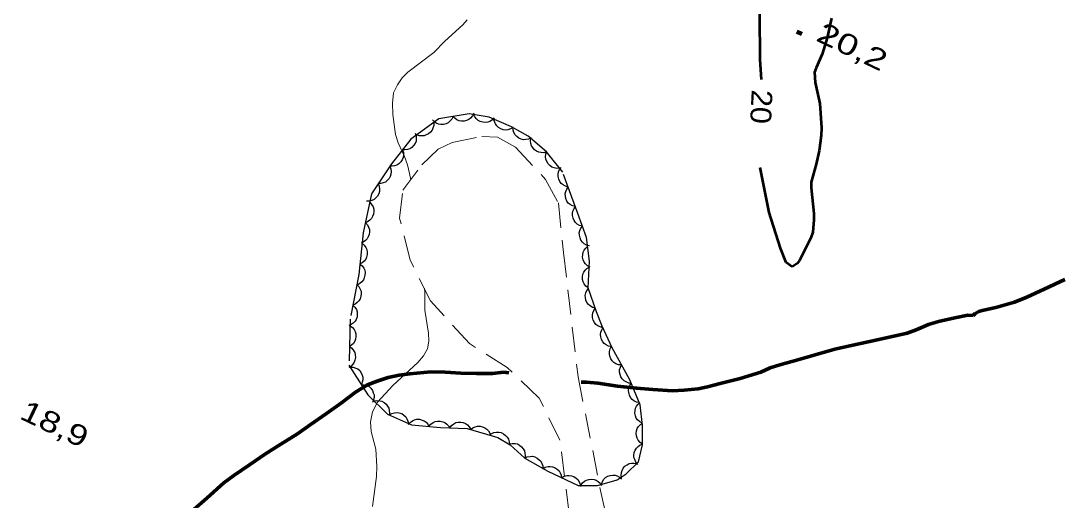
# Model space of a CAD drawing. Extents: x 355726 to 357533, y 5103782 to 5105258.
# Drawn here: x 356417.1 to 356492.1, y 5104840.6 to 5104875.1 of the extents above; entities that cross this region are included whole.
import ezdxf
from ezdxf.enums import TextEntityAlignment as Align

# ---------------------------------------------------------------- set-up
doc = ezdxf.new("R2010")
doc.units = 0
doc.header["$LTSCALE"] = 0.6
for name, pattern in [('DOT_DASHED', [7.7, 5, -1.2, 0.3, -1.2]), ('LONG_DASHED', [7.5, 6, -1.5]), ('MEDIUM_DASHED', [4.5, 3, -1.5])]:
    doc.linetypes.add(name, pattern=pattern)
for name, color, linetype, lineweight in [('1', 7, 'LONG_DASHED', 53), ('19', 7, 'Continuous', 13), ('2', 7, 'LONG_DASHED', 13), ('22', 7, 'Continuous', 13), ('3', 7, 'Continuous', 140), ('44', 7, 'Continuous', 25)]:
    doc.layers.add(name, color=color, linetype=linetype, lineweight=lineweight)

msp = doc.modelspace()

# ---------------------------------------------------------------- linework, layer by layer
at = {"layer": '1'}
for points in [[(356470.39, 5104870.88), (356470.3, 5104872.32), (356470.28, 5104875.59)], [(356475.42, 5104875.3), (356475.12, 5104873.88), (356474.77, 5104872.7), (356474.32, 5104871.74), (356474.22, 5104871.41), (356474.25, 5104870.67), (356474.58, 5104869.16), (356474.7, 5104867.41), (356474.68, 5104866.87), (356474.54, 5104865.76), (356474.33, 5104864.79), (356473.98, 5104863.51), (356473.96, 5104863.09), (356474.17, 5104861.26), (356474.17, 5104860.8), (356474.08, 5104859.91), (356473.94, 5104859.5), (356473.12, 5104857.88), (356472.96, 5104857.66), (356472.61, 5104857.41), (356472.18, 5104857.72), (356471.76, 5104858.75), (356470.96, 5104861.32), (356470.3, 5104864.55)]]:
    msp.add_lwpolyline(points, dxfattribs=at)
at = {"layer": '19', "linetype": 'MEDIUM_DASHED'}
msp.add_lwpolyline([(356456.58, 5104839.65), (356455.91, 5104844.95), (356454.42, 5104847.97), (356452.11, 5104850.17), (356449.41, 5104851.9), (356446.59, 5104854.97), (356445.15, 5104857.9), (356444.38, 5104860.91), (356444.62, 5104862.93), (356445.98, 5104864.76), (356447.16, 5104865.87), (356448.15, 5104866.36), (356450.29, 5104866.8), (356451.41, 5104866.74), (356452.72, 5104866.03), (356454.88, 5104863.7), (356455.8, 5104862.01), (356456.16, 5104858.45), (356457.21, 5104849.5), (356458.96, 5104840.68), (356461.09, 5104831.46)], dxfattribs=at)
at = {"layer": '2'}
for points in [[(356445.18, 5104863.68), (356445.1, 5104864.12), (356444.94, 5104864.76), (356444.73, 5104865.34), (356444.27, 5104866.34), (356444.09, 5104866.94), (356443.9, 5104868.38), (356443.86, 5104869.18), (356443.93, 5104869.92), (356444.22, 5104870.51), (356444.56, 5104871.01), (356444.97, 5104871.41), (356446.83, 5104872.84), (356447.62, 5104873.65), (356448.92, 5104874.83), (356449.24, 5104875.18)], [(356442.44, 5104840.19), (356442.72, 5104842.34), (356442.75, 5104843.05), (356442.67, 5104844.3), (356442.34, 5104845.58), (356442.29, 5104846.28), (356442.42, 5104846.99), (356442.79, 5104847.68), (356443.9, 5104848.88), (356445.68, 5104850.53), (356446.1, 5104851.01), (356446.39, 5104851.51), (356446.47, 5104852.07), (356446.46, 5104852.65), (356446.19, 5104854.3), (356446.2, 5104855.59), (356446.16, 5104855.85)]]:
    msp.add_lwpolyline(points, dxfattribs=at)
at = {"layer": '22', "linetype": 'LONG_DASHED', "lineweight": 70}
for points in [[(356457.43, 5104849.13), (356457.82, 5104849.13), (356458.62, 5104849.04), (356460.04, 5104848.84), (356461.41, 5104848.68), (356462.59, 5104848.59), (356464, 5104848.5), (356464.83, 5104848.54), (356465.85, 5104848.63), (356466.52, 5104848.78), (356467.42, 5104849.03), (356468.86, 5104849.38), (356470.34, 5104849.84), (356471.03, 5104850.15), (356471.71, 5104850.37), (356473, 5104850.73), (356474.25, 5104851.09), (356475.66, 5104851.49), (356476.74, 5104851.73), (356478.07, 5104852.03), (356479.47, 5104852.34), (356480.86, 5104852.65), (356481.52, 5104852.88), (356482.41, 5104853.26), (356483.12, 5104853.48), (356484.3, 5104853.76), (356485.24, 5104853.93), (356485.62, 5104853.91), (356485.77, 5104854.05), (356486.03, 5104854.21), (356486.26, 5104854.28), (356487.25, 5104854.49), (356488.59, 5104854.88), (356489.48, 5104855.24), (356490.71, 5104855.8), (356492.2, 5104856.51)], [(356429.58, 5104839.96), (356430.51, 5104840.78), (356431.75, 5104841.88), (356432.47, 5104842.42), (356433.59, 5104843.17), (356434.75, 5104843.97), (356435.85, 5104844.66), (356437.05, 5104845.41), (356437.95, 5104846.05), (356439.12, 5104846.87), (356440.2, 5104847.63), (356441.21, 5104848.4), (356442.08, 5104848.92), (356442.76, 5104849.2), (356443.56, 5104849.45), (356444.35, 5104849.63), (356445.12, 5104849.72), (356446.62, 5104849.86), (356447.65, 5104849.84), (356448.77, 5104849.76), (356449.91, 5104849.74), (356451.07, 5104849.75), (356451.84, 5104849.83), (356452.24, 5104849.8)]]:
    msp.add_lwpolyline(points, dxfattribs=at)
at = {"layer": '3'}
msp.add_line((356472.94, 5104874.35), (356473.3, 5104874.18), dxfattribs=at)
at = {"layer": '44', "linetype": 'DOT_DASHED'}
msp.add_lwpolyline([(356457.93, 5104855.9), (356458.03, 5104857.82), (356457.81, 5104859.53), (356457.2, 5104861.25), (356456.11, 5104864.23), (356454.95, 5104865.68), (356453.62, 5104866.82), (356452.42, 5104867.49), (356450.83, 5104868.19), (356449.37, 5104868.41), (356447.19, 5104868.06), (356445.19, 5104866.61), (356443.79, 5104864.83), (356442.36, 5104862.67), (356441.76, 5104859.85), (356441.45, 5104856.86), (356440.83, 5104853.66), (356440.74, 5104850.35), (356442.1, 5104848.2), (356443.5, 5104846.83), (356445.23, 5104846.05), (356447.31, 5104845.87), (356449.24, 5104845.78), (356451.44, 5104845.13), (356452.34, 5104844.62), (356453.38, 5104843.65), (356455.03, 5104842.72), (356457.22, 5104841.69), (356458.61, 5104841.7), (356460.02, 5104842.09), (356460.66, 5104842.52), (356461.55, 5104843.4), (356461.84, 5104844.62), (356461.84, 5104846.01), (356461.68, 5104847.48), (356460.92, 5104849.29), (356459.65, 5104851.58), (356458.95, 5104853.16), (356458.54, 5104854.18)], close=True, dxfattribs=at)
at = {"layer": '44'}
for points in [[(356449.71, 5104868.46), (356449.62, 5104868.27), (356449.48, 5104868.12), (356449.36, 5104868.02), (356449.2, 5104867.94), (356449.02, 5104867.9), (356448.83, 5104867.9), (356448.66, 5104867.92), (356448.5, 5104867.99), (356448.35, 5104868.1), (356448.23, 5104868.23)], [(356451.19, 5104868.14), (356451.05, 5104867.98), (356450.87, 5104867.88), (356450.72, 5104867.81), (356450.55, 5104867.8), (356450.36, 5104867.81), (356450.18, 5104867.87), (356450.03, 5104867.93), (356449.9, 5104868.05), (356449.79, 5104868.2), (356449.71, 5104868.36)], [(356446.83, 5104867.8), (356446.83, 5104867.59), (356446.78, 5104867.39), (356446.72, 5104867.24), (356446.6, 5104867.1), (356446.46, 5104866.98), (356446.29, 5104866.9), (356446.14, 5104866.84), (356445.96, 5104866.83), (356445.78, 5104866.85), (356445.61, 5104866.92)], [(356448.23, 5104868.23), (356448.14, 5104868.04), (356448, 5104867.89), (356447.88, 5104867.78), (356447.72, 5104867.71), (356447.54, 5104867.66), (356447.35, 5104867.66), (356447.18, 5104867.68), (356447.02, 5104867.75), (356446.87, 5104867.86), (356446.75, 5104867.99)], [(356452.54, 5104867.44), (356452.36, 5104867.33), (356452.16, 5104867.27), (356452, 5104867.25), (356451.83, 5104867.28), (356451.65, 5104867.34), (356451.49, 5104867.44), (356451.37, 5104867.55), (356451.27, 5104867.7), (356451.2, 5104867.87), (356451.16, 5104868.04)], [(356445.51, 5104867.02), (356445.57, 5104866.82), (356445.58, 5104866.62), (356445.56, 5104866.45), (356445.49, 5104866.29), (356445.39, 5104866.14), (356445.25, 5104866.01), (356445.11, 5104865.91), (356444.95, 5104865.86), (356444.76, 5104865.83), (356444.58, 5104865.84)], [(356453.84, 5104866.7), (356453.65, 5104866.6), (356453.45, 5104866.57), (356453.29, 5104866.56), (356453.12, 5104866.6), (356452.95, 5104866.68), (356452.8, 5104866.8), (356452.69, 5104866.92), (356452.6, 5104867.07), (356452.55, 5104867.25), (356452.53, 5104867.43)], [(356454.95, 5104865.68), (356454.75, 5104865.62), (356454.55, 5104865.63), (356454.38, 5104865.66), (356454.23, 5104865.73), (356454.08, 5104865.84), (356453.95, 5104865.99), (356453.86, 5104866.12), (356453.81, 5104866.29), (356453.79, 5104866.48), (356453.81, 5104866.66)], [(356444.58, 5104865.84), (356444.65, 5104865.64), (356444.65, 5104865.44), (356444.63, 5104865.27), (356444.56, 5104865.11), (356444.46, 5104864.96), (356444.32, 5104864.83), (356444.19, 5104864.73), (356444.02, 5104864.68), (356443.84, 5104864.65), (356443.66, 5104864.66)], [(356455.89, 5104864.51), (356455.68, 5104864.49), (356455.48, 5104864.53), (356455.33, 5104864.59), (356455.18, 5104864.7), (356455.06, 5104864.83), (356454.96, 5104865), (356454.9, 5104865.15), (356454.88, 5104865.32), (356454.9, 5104865.51), (356454.95, 5104865.68)], [(356443.67, 5104864.65), (356443.75, 5104864.46), (356443.77, 5104864.25), (356443.76, 5104864.09), (356443.71, 5104863.92), (356443.62, 5104863.76), (356443.49, 5104863.62), (356443.37, 5104863.51), (356443.2, 5104863.45), (356443.02, 5104863.4), (356442.84, 5104863.4)], [(356456.5, 5104863.15), (356456.3, 5104863.21), (356456.13, 5104863.31), (356456, 5104863.41), (356455.9, 5104863.56), (356455.82, 5104863.72), (356455.78, 5104863.91), (356455.77, 5104864.08), (356455.81, 5104864.25), (356455.88, 5104864.42), (356455.99, 5104864.56)], [(356442.84, 5104863.4), (356442.92, 5104863.21), (356442.94, 5104863), (356442.94, 5104862.84), (356442.88, 5104862.67), (356442.79, 5104862.51), (356442.66, 5104862.37), (356442.54, 5104862.26), (356442.38, 5104862.19), (356442.19, 5104862.15), (356442.01, 5104862.15)], [(356457.02, 5104861.75), (356456.82, 5104861.8), (356456.64, 5104861.9), (356456.51, 5104862), (356456.41, 5104862.15), (356456.33, 5104862.32), (356456.3, 5104862.5), (356456.29, 5104862.67), (356456.33, 5104862.84), (356456.4, 5104863.01), (356456.5, 5104863.15)], [(356442.23, 5104862.06), (356442.37, 5104861.91), (356442.47, 5104861.73), (356442.52, 5104861.57), (356442.53, 5104861.4), (356442.51, 5104861.21), (356442.44, 5104861.03), (356442.36, 5104860.89), (356442.24, 5104860.77), (356442.08, 5104860.66), (356441.92, 5104860.59)], [(356457.52, 5104860.33), (356457.32, 5104860.39), (356457.15, 5104860.49), (356457.02, 5104860.6), (356456.92, 5104860.74), (356456.85, 5104860.91), (356456.81, 5104861.1), (356456.8, 5104861.26), (356456.84, 5104861.43), (356456.92, 5104861.6), (356457.02, 5104861.75)], [(356441.92, 5104860.59), (356442.06, 5104860.44), (356442.15, 5104860.26), (356442.21, 5104860.1), (356442.22, 5104859.93), (356442.2, 5104859.74), (356442.13, 5104859.57), (356442.05, 5104859.42), (356441.92, 5104859.3), (356441.77, 5104859.19), (356441.61, 5104859.12)], [(356458.03, 5104858.92), (356457.82, 5104858.97), (356457.65, 5104859.08), (356457.52, 5104859.18), (356457.42, 5104859.33), (356457.35, 5104859.5), (356457.31, 5104859.69), (356457.3, 5104859.85), (356457.34, 5104860.02), (356457.42, 5104860.19), (356457.52, 5104860.33)], [(356441.68, 5104859.11), (356441.84, 5104858.98), (356441.95, 5104858.81), (356442.03, 5104858.66), (356442.05, 5104858.48), (356442.05, 5104858.3), (356442, 5104858.12), (356441.94, 5104857.96), (356441.83, 5104857.83), (356441.69, 5104857.7), (356441.53, 5104857.62)], [(356458.08, 5104857.4), (356457.9, 5104857.49), (356457.75, 5104857.64), (356457.65, 5104857.76), (356457.58, 5104857.93), (356457.54, 5104858.11), (356457.55, 5104858.3), (356457.57, 5104858.46), (356457.65, 5104858.62), (356457.76, 5104858.77), (356457.89, 5104858.89)], [(356441.53, 5104857.62), (356441.69, 5104857.49), (356441.8, 5104857.32), (356441.87, 5104857.17), (356441.9, 5104856.99), (356441.89, 5104856.81), (356441.84, 5104856.62), (356441.78, 5104856.47), (356441.67, 5104856.34), (356441.53, 5104856.21), (356441.37, 5104856.13)], [(356457.93, 5104855.9), (356457.76, 5104856.03), (356457.64, 5104856.19), (356457.57, 5104856.34), (356457.53, 5104856.51), (356457.52, 5104856.69), (356457.56, 5104856.88), (356457.62, 5104857.03), (356457.72, 5104857.18), (356457.85, 5104857.3), (356458.01, 5104857.4)], [(356441.31, 5104856.14), (356441.46, 5104855.99), (356441.55, 5104855.81), (356441.61, 5104855.66), (356441.62, 5104855.48), (356441.6, 5104855.3), (356441.54, 5104855.12), (356441.46, 5104854.97), (356441.34, 5104854.85), (356441.19, 5104854.74), (356441.02, 5104854.66)], [(356458.45, 5104854.44), (356458.25, 5104854.49), (356458.07, 5104854.6), (356457.95, 5104854.7), (356457.85, 5104854.84), (356457.77, 5104855.01), (356457.74, 5104855.2), (356457.73, 5104855.36), (356457.77, 5104855.54), (356457.84, 5104855.71), (356457.95, 5104855.85)], [(356441.02, 5104854.66), (356441.17, 5104854.52), (356441.27, 5104854.34), (356441.33, 5104854.18), (356441.34, 5104854.01), (356441.32, 5104853.82), (356441.25, 5104853.64), (356441.18, 5104853.5), (356441.05, 5104853.37), (356440.9, 5104853.26), (356440.74, 5104853.19)], [(356459, 5104853.04), (356458.79, 5104853.09), (356458.62, 5104853.18), (356458.48, 5104853.28), (356458.38, 5104853.42), (356458.29, 5104853.59), (356458.25, 5104853.78), (356458.24, 5104853.94), (356458.27, 5104854.11), (356458.34, 5104854.28), (356458.44, 5104854.43)], [(356440.82, 5104853.18), (356440.99, 5104853.06), (356441.11, 5104852.9), (356441.19, 5104852.76), (356441.23, 5104852.59), (356441.24, 5104852.4), (356441.21, 5104852.21), (356441.16, 5104852.06), (356441.06, 5104851.91), (356440.93, 5104851.78), (356440.78, 5104851.68)], [(356459.61, 5104851.67), (356459.4, 5104851.71), (356459.22, 5104851.8), (356459.09, 5104851.9), (356458.98, 5104852.03), (356458.89, 5104852.19), (356458.84, 5104852.38), (356458.82, 5104852.54), (356458.85, 5104852.71), (356458.91, 5104852.89), (356459, 5104853.04)], [(356440.78, 5104851.68), (356440.95, 5104851.56), (356441.07, 5104851.4), (356441.15, 5104851.26), (356441.19, 5104851.09), (356441.2, 5104850.9), (356441.17, 5104850.71), (356441.12, 5104850.56), (356441.02, 5104850.41), (356440.89, 5104850.28), (356440.74, 5104850.18)], [(356460.33, 5104850.36), (356460.12, 5104850.37), (356459.93, 5104850.45), (356459.79, 5104850.53), (356459.67, 5104850.66), (356459.56, 5104850.81), (356459.5, 5104850.99), (356459.46, 5104851.15), (356459.48, 5104851.33), (356459.52, 5104851.51), (356459.6, 5104851.67)], [(356461.06, 5104849.04), (356460.85, 5104849.06), (356460.66, 5104849.14), (356460.52, 5104849.22), (356460.39, 5104849.35), (356460.29, 5104849.5), (356460.23, 5104849.68), (356460.19, 5104849.84), (356460.2, 5104850.02), (356460.25, 5104850.2), (356460.33, 5104850.36)], [(356440.83, 5104850.21), (356441.04, 5104850.2), (356441.23, 5104850.14), (356441.38, 5104850.07), (356441.51, 5104849.95), (356441.62, 5104849.8), (356441.69, 5104849.62), (356441.74, 5104849.47), (356441.74, 5104849.29), (356441.7, 5104849.11), (356441.63, 5104848.94)], [(356441.63, 5104848.94), (356441.84, 5104848.94), (356442.03, 5104848.87), (356442.18, 5104848.8), (356442.31, 5104848.68), (356442.42, 5104848.53), (356442.49, 5104848.35), (356442.54, 5104848.2), (356442.54, 5104848.02), (356442.5, 5104847.84), (356442.43, 5104847.67)], [(356461.61, 5104847.65), (356461.4, 5104847.69), (356461.23, 5104847.78), (356461.09, 5104847.88), (356460.98, 5104848.02), (356460.9, 5104848.18), (356460.85, 5104848.37), (356460.83, 5104848.53), (356460.87, 5104848.71), (356460.93, 5104848.88), (356461.03, 5104849.03)], [(356442.54, 5104847.77), (356442.75, 5104847.81), (356442.95, 5104847.79), (356443.11, 5104847.75), (356443.27, 5104847.66), (356443.41, 5104847.55), (356443.52, 5104847.39), (356443.6, 5104847.25), (356443.64, 5104847.08), (356443.65, 5104846.89), (356443.62, 5104846.72)], [(356461.82, 5104846.17), (356461.64, 5104846.27), (356461.49, 5104846.41), (356461.39, 5104846.54), (356461.33, 5104846.71), (356461.29, 5104846.89), (356461.31, 5104847.08), (356461.33, 5104847.24), (356461.41, 5104847.4), (356461.52, 5104847.54), (356461.66, 5104847.66)], [(356443.65, 5104846.76), (356443.83, 5104846.87), (356444.02, 5104846.92), (356444.19, 5104846.95), (356444.36, 5104846.92), (356444.53, 5104846.86), (356444.69, 5104846.75), (356444.82, 5104846.64), (356444.91, 5104846.49), (356444.98, 5104846.32), (356445.02, 5104846.15)], [(356445, 5104846.07), (356445.13, 5104846.23), (356445.3, 5104846.35), (356445.44, 5104846.42), (356445.62, 5104846.45), (356445.8, 5104846.45), (356445.99, 5104846.4), (356446.14, 5104846.34), (356446.28, 5104846.24), (356446.4, 5104846.1), (356446.49, 5104845.94)], [(356446.49, 5104845.94), (356446.62, 5104846.1), (356446.79, 5104846.22), (356446.94, 5104846.29), (356447.11, 5104846.32), (356447.3, 5104846.32), (356447.48, 5104846.27), (356447.63, 5104846.22), (356447.77, 5104846.11), (356447.9, 5104845.97), (356447.98, 5104845.81)], [(356447.99, 5104845.84), (356448.11, 5104846.01), (356448.27, 5104846.13), (356448.42, 5104846.21), (356448.59, 5104846.24), (356448.78, 5104846.25), (356448.96, 5104846.21), (356449.12, 5104846.16), (356449.26, 5104846.05), (356449.39, 5104845.92), (356449.48, 5104845.77)], [(356449.47, 5104845.71), (356449.64, 5104845.84), (356449.82, 5104845.92), (356449.98, 5104845.96), (356450.16, 5104845.96), (356450.34, 5104845.92), (356450.51, 5104845.84), (356450.65, 5104845.75), (356450.76, 5104845.62), (356450.86, 5104845.46), (356450.91, 5104845.29)], [(356461.84, 5104844.67), (356461.67, 5104844.79), (356461.54, 5104844.95), (356461.45, 5104845.09), (356461.41, 5104845.26), (356461.39, 5104845.44), (356461.42, 5104845.63), (356461.47, 5104845.79), (356461.56, 5104845.93), (356461.69, 5104846.07), (356461.84, 5104846.17)], [(356450.96, 5104845.4), (356451.15, 5104845.49), (356451.35, 5104845.53), (356451.51, 5104845.53), (356451.69, 5104845.49), (356451.85, 5104845.41), (356452, 5104845.29), (356452.12, 5104845.17), (356452.2, 5104845.02), (356452.25, 5104844.84), (356452.27, 5104844.66)], [(356452.28, 5104844.68), (356452.48, 5104844.72), (356452.69, 5104844.71), (356452.85, 5104844.68), (356453, 5104844.59), (356453.15, 5104844.48), (356453.26, 5104844.33), (356453.35, 5104844.19), (356453.39, 5104844.02), (356453.4, 5104843.83), (356453.38, 5104843.65)], [(356461.5, 5104843.21), (356461.36, 5104843.36), (356461.28, 5104843.55), (356461.22, 5104843.7), (356461.22, 5104843.88), (356461.25, 5104844.06), (356461.32, 5104844.24), (356461.4, 5104844.38), (356461.53, 5104844.5), (356461.68, 5104844.61), (356461.85, 5104844.67)], [(356453.38, 5104843.65), (356453.56, 5104843.75), (356453.76, 5104843.78), (356453.93, 5104843.79), (356454.1, 5104843.74), (356454.27, 5104843.66), (356454.41, 5104843.54), (356454.53, 5104843.43), (356454.61, 5104843.27), (356454.67, 5104843.1), (356454.68, 5104842.92)], [(356454.67, 5104842.89), (356454.85, 5104843), (356455.05, 5104843.05), (356455.21, 5104843.06), (356455.38, 5104843.03), (356455.56, 5104842.97), (356455.71, 5104842.86), (356455.84, 5104842.75), (356455.93, 5104842.6), (356456, 5104842.43), (356456.03, 5104842.25)], [(356460.34, 5104842.21), (356460.31, 5104842.41), (356460.33, 5104842.62), (356460.37, 5104842.78), (356460.46, 5104842.93), (356460.58, 5104843.07), (356460.73, 5104843.18), (356460.88, 5104843.26), (356461.05, 5104843.29), (356461.23, 5104843.3), (356461.41, 5104843.26)], [(356456.03, 5104842.25), (356456.21, 5104842.36), (356456.4, 5104842.41), (356456.57, 5104842.42), (356456.74, 5104842.39), (356456.91, 5104842.33), (356457.07, 5104842.22), (356457.19, 5104842.11), (356457.29, 5104841.96), (356457.36, 5104841.79), (356457.38, 5104841.61)], [(356457.4, 5104841.69), (356457.52, 5104841.87), (356457.67, 5104841.99), (356457.81, 5104842.08), (356457.98, 5104842.13), (356458.17, 5104842.14), (356458.36, 5104842.11), (356458.51, 5104842.07), (356458.66, 5104841.98), (356458.8, 5104841.85), (356458.9, 5104841.7)], [(356458.89, 5104841.78), (356458.96, 5104841.98), (356459.07, 5104842.14), (356459.19, 5104842.26), (356459.34, 5104842.35), (356459.51, 5104842.41), (356459.7, 5104842.43), (356459.87, 5104842.43), (356460.03, 5104842.38), (356460.2, 5104842.29), (356460.34, 5104842.18)]]:
    msp.add_lwpolyline(points, dxfattribs=at)

# ---------------------------------------------------------------- texts
at = {"layer": '1', "width": 1.1}
msp.add_text('20', height=1.5, rotation=267.196, dxfattribs=at).set_placement((356469.638, 5104868.962), align=Align.CENTER)
at = {"layer": '3'}
for s, width, p in [('20,2   ', 1.35, (356474.23, 5104873.72)), ('18,9   ', 1.3, (356416.97, 5104846.54))]:
    msp.add_text(s, height=1.5, rotation=334.423, dxfattribs=dict(at, width=width)).set_placement(p)

doc.saveas('drawing.dxf')
